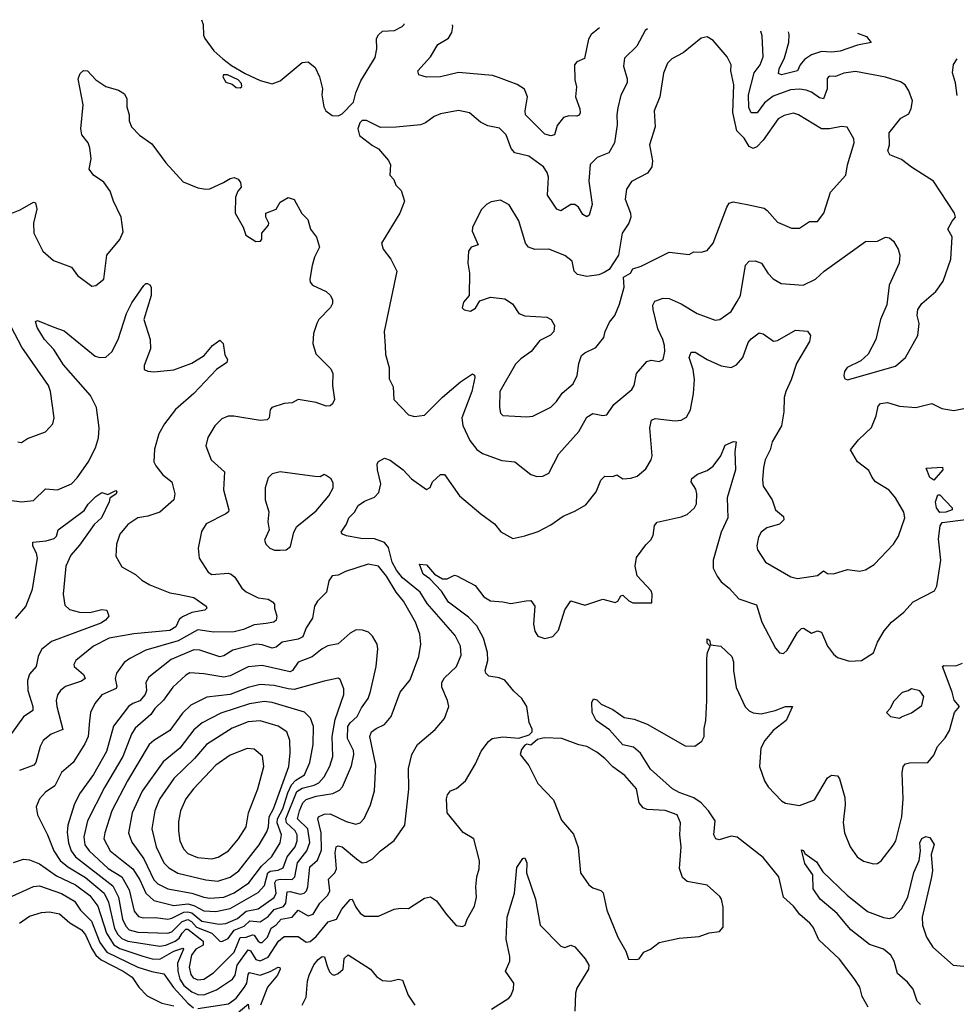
# Model space of a CAD drawing. Extents: x 2056909 to 2160450, y 827444 to 1016825.
# Tile 446 of 501: x 2102086 to 2106758, y 1011430 to 1016339. Entities that reach past the tile are written whole.
import ezdxf

# ---------------------------------------------------------------- set-up
doc = ezdxf.new("R2010")
doc.units = 0

msp = doc.modelspace()

# ---------------------------------------------------------------- linework, layer by layer
at = {"layer": '0CON10XD'}
for points in [[(2102993, 1016339.5), (2103000.8, 1016315), (2103002.7, 1016262.7), (2103008.8, 1016245), (2103053.9, 1016183.9), (2103100, 1016145), (2103141.8, 1016111.8), (2103211.2, 1016071.2), (2103286.2, 1016036.2), (2103345, 1016020), (2103385, 1016034.2), (2103495, 1016126.7), (2103525, 1016130), (2103560.5, 1016100.5), (2103581.2, 1016055), (2103596, 1015995), (2103593.8, 1015965), (2103603.3, 1015905), (2103612.5, 1015885), (2103645, 1015862.5), (2103675, 1015860), (2103695, 1015870), (2103751.7, 1015928.3), (2103763.3, 1015975), (2103788, 1016035), (2103858.7, 1016151.3), (2103866.6, 1016193.4), (2103865.6, 1016245), (2103875, 1016264), (2103895, 1016282.9), (2103955, 1016285.7), (2103993.3, 1016305), (2104004, 1016316), (2104004.5, 1016318.6)], [(2105216.7, 1016293.5), (2105205, 1016285.6), (2105165, 1016207.1), (2105103, 1016147), (2105097.4, 1016107.4), (2105116.2, 1016045), (2105116.4, 1016025), (2105085, 1015963.3), (2105070.2, 1015899.8), (2105063.8, 1015865), (2105066.2, 1015815), (2105053.1, 1015725), (2105023.9, 1015676.1), (2104966.9, 1015653.1), (2104931.8, 1015618.2), (2104925.3, 1015535), (2104941.8, 1015418.2), (2104927.1, 1015365), (2104915, 1015356), (2104895, 1015368), (2104873.3, 1015405), (2104855, 1015417.8), (2104835, 1015418.6), (2104785, 1015385.7), (2104765, 1015394.3), (2104718.8, 1015465), (2104723.1, 1015555), (2104717.2, 1015577.2), (2104699.2, 1015605), (2104625, 1015658.2), (2104555, 1015675.7), (2104537.3, 1015697.3), (2104512.2, 1015765), (2104478.9, 1015798.9), (2104420.7, 1015810.7), (2104385, 1015829.2), (2104330, 1015875), (2104275, 1015886.9), (2104185, 1015870.8), (2104153, 1015857), (2104110, 1015825), (2104085, 1015815.8), (2103963, 1015803), (2103885, 1015802.5), (2103815, 1015837.5), (2103795, 1015837.5), (2103782.5, 1015825), (2103773.3, 1015795), (2103781.7, 1015761.7), (2103845, 1015712.5), (2103876.4, 1015696.4), (2103925, 1015637.5), (2103935.9, 1015615.9), (2103932.5, 1015565), (2103952.5, 1015542.5), (2103962.9, 1015515), (2103988, 1015488), (2104005.7, 1015435), (2103982, 1015375), (2103890, 1015225), (2103898.8, 1015195), (2103937.5, 1015145), (2103967.5, 1015085), (2103903.1, 1014785), (2103908.7, 1014711.3), (2103910, 1014670), (2103929.4, 1014605), (2103928.3, 1014548.3), (2103949.4, 1014509.4), (2103952, 1014445), (2104025, 1014370), (2104055, 1014360.8), (2104105, 1014367.5), (2104195, 1014456.7), (2104285, 1014534.4), (2104345, 1014573.3), (2104355, 1014567.5), (2104355.8, 1014555.8), (2104340.9, 1014485), (2104290.6, 1014355), (2104295.9, 1014315.9), (2104331.9, 1014241.9), (2104366.9, 1014196.9), (2104395, 1014175.7), (2104491.2, 1014141.2), (2104555, 1014134.4), (2104635, 1014072.5), (2104665, 1014061.4), (2104695, 1014062.9), (2104725, 1014078.8), (2104775.6, 1014175), (2104874.1, 1014285.9), (2104915, 1014356.9), (2104945, 1014376.7), (2104995, 1014366), (2105015, 1014368.8), (2105049.5, 1014420.5), (2105140, 1014495), (2105150.9, 1014515), (2105163.1, 1014575), (2105214.1, 1014635.9), (2105235, 1014642), (2105275, 1014636), (2105296.2, 1014645), (2105304.4, 1014685), (2105301.5, 1014715), (2105294.5, 1014745), (2105268.1, 1014798.1), (2105245.5, 1014895), (2105244.7, 1014915.3), (2105254.7, 1014935.3), (2105295, 1014951.1), (2105325, 1014950), (2105385, 1014922.3), (2105465, 1014874.5), (2105555, 1014841.8), (2105578.8, 1014845), (2105635, 1014884.3), (2105665, 1014934), (2105680.5, 1014965), (2105705.7, 1015115), (2105725, 1015135.6), (2105755, 1015137.8), (2105785.4, 1015125.4), (2105817.1, 1015075), (2105845, 1015048.1), (2105883.4, 1015023.4), (2105993.5, 1015016.5), (2106055, 1015045.7), (2106099.2, 1015085), (2106305, 1015233.3), (2106365, 1015235.5), (2106405, 1015254.5), (2106425, 1015251.9), (2106445, 1015236), (2106467.1, 1015195), (2106475.6, 1015165), (2106472.9, 1015125), (2106422.7, 1015015), (2106411.7, 1014918.3), (2106378.8, 1014845), (2106355.7, 1014745), (2106318.7, 1014671.3), (2106281.7, 1014638.3), (2106213.3, 1014605), (2106200, 1014585), (2106196.7, 1014565), (2106200.7, 1014550.7), (2106215, 1014543.8), (2106455, 1014611.4), (2106504, 1014655), (2106566, 1014765), (2106572.5, 1014825), (2106561.9, 1014865), (2106565.7, 1014895), (2106586.4, 1014923.6), (2106655, 1014984.2), (2106692.9, 1015035), (2106730, 1015145), (2106737.1, 1015257.1), (2106716.2, 1015295), (2106736.2, 1015335), (2106753.3, 1015355), (2106748.8, 1015375), (2106644, 1015534), (2106534.2, 1015604.2), (2106485, 1015643.1), (2106426.4, 1015666.4), (2106415.6, 1015685), (2106423.8, 1015716.2), (2106422.7, 1015775), (2106481.1, 1015848.9), (2106520.3, 1015869.7), (2106532.7, 1015897.3), (2106538.6, 1015935), (2106520.6, 1015985), (2106502, 1016015), (2106479.7, 1016029.7), (2106405, 1016053.3), (2106255, 1016081.1), (2106197, 1016073), (2106155, 1016056.7), (2106122.7, 1016057.3), (2106112.9, 1016047.1), (2106112.8, 1015995), (2106095, 1015945.6), (2106075, 1015949.7), (2106035, 1015977.7), (2106008.6, 1015988.6), (2105975, 1015993.5), (2105930.8, 1015989.2), (2105845, 1015958.1), (2105800.7, 1015925), (2105765, 1015875.5), (2105734.7, 1015874.7), (2105722, 1015902), (2105720.5, 1015965), (2105749.8, 1016075), (2105779.2, 1016115), (2105794.1, 1016155), (2105788.5, 1016258.5), (2105782.8, 1016281.8)], [(2104978.8, 1016298.4), (2104935.6, 1016265), (2104923.1, 1016243.1), (2104903.2, 1016146.8), (2104865, 1016128.6), (2104853.1, 1016115), (2104855, 1016040), (2104863.3, 1016005), (2104857.5, 1015955), (2104879.2, 1015895), (2104882, 1015875), (2104877.1, 1015862.9), (2104865, 1015858), (2104825, 1015860), (2104798.6, 1015851.4), (2104767.6, 1015812.4), (2104753.3, 1015765), (2104735, 1015760), (2104705, 1015768.6), (2104609.6, 1015865), (2104607.3, 1015885), (2104618.7, 1015955), (2104603.1, 1015993.1), (2104567.1, 1016017.1), (2104475, 1016051.5), (2104445, 1016061.5), (2104275, 1016076.4), (2104185, 1016053.8), (2104115, 1016053.5), (2104076.7, 1016065), (2104072.5, 1016085), (2104135.6, 1016155), (2104170.8, 1016215), (2104225, 1016248.1), (2104241.8, 1016275), (2104246.1, 1016305), (2104244.8, 1016313.6)], [(2106265.5, 1016271.8), (2106308.9, 1016255), (2106333.8, 1016225), (2106265, 1016211.8), (2106178.1, 1016181.9), (2106135, 1016177), (2106085, 1016181.3), (2106035, 1016164.3), (2105999.8, 1016140.2), (2105978.5, 1016115), (2105965.3, 1016084.7), (2105885, 1016064.2), (2105871.3, 1016071.3), (2105873.8, 1016093.8), (2105900.2, 1016149.8), (2105921.9, 1016225), (2105923.8, 1016265), (2105920.8, 1016278.9)], [(2104615, 1014359.5), (2104645, 1014363.3), (2104735, 1014408.1), (2104763.1, 1014435), (2104792.4, 1014477.6), (2104846.6, 1014523.4), (2104866.9, 1014565), (2104874.4, 1014625.6), (2104888.8, 1014665), (2104905, 1014678.8), (2104960, 1014705), (2104998.8, 1014755), (2105006.2, 1014785), (2105028.6, 1014831.4), (2105054, 1014865), (2105078.3, 1014921.7), (2105101.4, 1015005), (2105097.5, 1015055), (2105132.5, 1015075), (2105145, 1015096.7), (2105185, 1015110), (2105325, 1015179.6), (2105425, 1015169.1), (2105448.5, 1015181.5), (2105485, 1015180.6), (2105515, 1015189.1), (2105545.4, 1015224.6), (2105612.9, 1015405), (2105625, 1015424.4), (2105645, 1015431.2), (2105715, 1015417.5), (2105799.2, 1015399.2), (2105815, 1015388.6), (2105865, 1015329.4), (2105935, 1015300.6), (2105975, 1015300), (2106025, 1015333.8), (2106065, 1015332.9), (2106096.9, 1015375), (2106129.8, 1015480.2), (2106206, 1015565), (2106214.4, 1015615), (2106248.1, 1015725), (2106247.1, 1015745), (2106214, 1015804), (2106185, 1015806.9), (2106125, 1015794.6), (2106085, 1015795.5), (2105970.8, 1015865), (2105945, 1015872.9), (2105898.8, 1015861.2), (2105869.4, 1015845), (2105795, 1015739.1), (2105762.2, 1015705), (2105745, 1015698), (2105725, 1015707.7), (2105698.8, 1015748.8), (2105662.2, 1015785), (2105643.3, 1015876.7), (2105648.6, 1016015), (2105633.6, 1016085), (2105635.5, 1016115), (2105614.7, 1016154.7), (2105545, 1016236.2), (2105515, 1016253.3), (2105485, 1016248), (2105395, 1016174.3), (2105338, 1016145), (2105317.4, 1016122.6), (2105297.2, 1016072.8), (2105279.1, 1015955), (2105250, 1015885), (2105256.1, 1015805), (2105227.5, 1015715), (2105241.5, 1015635), (2105238.5, 1015605), (2105216.9, 1015575), (2105137.6, 1015532.4), (2105112.5, 1015495), (2105105.6, 1015445), (2105132.2, 1015375), (2105134.4, 1015355), (2105124.3, 1015325), (2105091.4, 1015275), (2105072.9, 1015165), (2105026, 1015094), (2105001.3, 1015078.7), (2104975, 1015068.1), (2104915, 1015059.5), (2104868.3, 1015068.3), (2104852, 1015085), (2104842, 1015135), (2104805, 1015164.3), (2104725, 1015195.5), (2104655, 1015194.4), (2104624.6, 1015204.6), (2104608.6, 1015225), (2104575, 1015336.7), (2104526.8, 1015416.8), (2104485, 1015438.8), (2104438.3, 1015431.7), (2104415, 1015418.8), (2104387.8, 1015392.2), (2104345, 1015302.5), (2104343.3, 1015285), (2104373.6, 1015216.4), (2104337.5, 1015205), (2104323.8, 1015185), (2104321.2, 1015125), (2104330, 1015075), (2104327.5, 1014965), (2104299.3, 1014930.7), (2104293.3, 1014903.3), (2104303, 1014893), (2104335, 1014886.7), (2104359.5, 1014900.5), (2104381.7, 1014938.3), (2104435, 1014956.2), (2104505, 1014948), (2104543.3, 1014923.3), (2104575, 1014874.2), (2104605, 1014862.9), (2104715.7, 1014855.7), (2104736.2, 1014845), (2104753.8, 1014815), (2104750, 1014785), (2104734.2, 1014765.8), (2104680.9, 1014739.1), (2104637.5, 1014685), (2104585, 1014648.9), (2104558.9, 1014621.1), (2104481.5, 1014485), (2104480, 1014405), (2104485, 1014377.5), (2104495, 1014366.7), (2104615, 1014359.5)], [(2106762, 1015962), (2106753.3, 1016025), (2106738.5, 1016075), (2106743.2, 1016116.8), (2106762.5, 1016145)], [(2102005, 1015357.8), (2102088.8, 1015391.2), (2102155, 1015430), (2102165, 1015426.7), (2102171.9, 1015395), (2102154.5, 1015325), (2102155.7, 1015275), (2102202, 1015185), (2102255, 1015138.8), (2102345, 1015106.2), (2102374.1, 1015064.1), (2102445, 1015011.2), (2102465, 1015014), (2102506, 1015045), (2102521.2, 1015165), (2102585, 1015243.3), (2102601.4, 1015281.4), (2102592.2, 1015355), (2102553.1, 1015435), (2102537.1, 1015485), (2102505, 1015530), (2102453.8, 1015565), (2102433.3, 1015595), (2102443.3, 1015645), (2102435, 1015700), (2102426.7, 1015725), (2102396.2, 1015765), (2102390.6, 1015795), (2102402.9, 1015915), (2102378, 1016045), (2102388.1, 1016071.9), (2102404.3, 1016085.7), (2102425, 1016083.8), (2102465, 1016040), (2102515.8, 1016005.8), (2102578, 1015988), (2102609.5, 1015969.5), (2102621.2, 1015945), (2102620.8, 1015905), (2102631.4, 1015865), (2102632, 1015835), (2102643.8, 1015805), (2102683.1, 1015763.1), (2102745, 1015720), (2102814.2, 1015625), (2102900.6, 1015530.6), (2102975, 1015500.8), (2103015, 1015494.3), (2103035, 1015495.8), (2103102.7, 1015527.3), (2103135, 1015547.5), (2103155, 1015552), (2103175, 1015543.8), (2103188.1, 1015528.1), (2103190, 1015505), (2103174.2, 1015485), (2103162.9, 1015455), (2103161.2, 1015375), (2103200, 1015305), (2103213.8, 1015265), (2103264.1, 1015234.1), (2103287.5, 1015235), (2103293.3, 1015245), (2103293.3, 1015275), (2103326.7, 1015315), (2103328.8, 1015325), (2103314, 1015355), (2103313.8, 1015375), (2103365.6, 1015394.4), (2103385, 1015430), (2103425, 1015453.3), (2103455, 1015442.5), (2103492.7, 1015372.7), (2103523.6, 1015343.6), (2103536.7, 1015295), (2103566.2, 1015255), (2103580.6, 1015205), (2103555.7, 1015155), (2103544.2, 1015114.2), (2103532.5, 1015045), (2103535, 1015030), (2103546.2, 1015016.2), (2103615, 1014984), (2103635, 1014966.7), (2103646, 1014945), (2103645.8, 1014925), (2103635.8, 1014905), (2103578.8, 1014845), (2103568.8, 1014825), (2103552, 1014775), (2103548, 1014725), (2103563, 1014673), (2103638.3, 1014598.3), (2103647.5, 1014575), (2103645.6, 1014515), (2103655.6, 1014445), (2103646.7, 1014423.3), (2103635, 1014414), (2103615, 1014412.2), (2103565, 1014431.5), (2103475, 1014446), (2103445, 1014429.1), (2103405, 1014426.2), (2103343.4, 1014406.6), (2103336, 1014395), (2103330, 1014355), (2103320, 1014345), (2103285, 1014340.5), (2103153.4, 1014363.4), (2103125, 1014363.3), (2103095, 1014348.6), (2103060, 1014315), (2103024.5, 1014255.5), (2103014.2, 1014214.2), (2103040.8, 1014145), (2103106.9, 1014085), (2103102.1, 1013995), (2103129.4, 1013895), (2103127.1, 1013885), (2103115, 1013875.7), (2103016.2, 1013825), (2102993, 1013787), (2102976.7, 1013705), (2102981.9, 1013655), (2103025.5, 1013585.5)], [(2103185, 1016000), (2103193.3, 1016006.7), (2103192, 1016022), (2103175, 1016040), (2103122.5, 1016065), (2103103.3, 1016065), (2103100, 1016055), (2103115, 1016027.5), (2103145, 1016017.5), (2103165, 1016001.2), (2103185, 1016000)], [(2102035, 1013943.9), (2102095, 1013935.5), (2102155, 1013941.4), (2102215, 1014000.6), (2102275, 1013994.5), (2102345, 1014024.6), (2102373.3, 1014055), (2102427.2, 1014132.8), (2102464.7, 1014205), (2102479.7, 1014255), (2102482.2, 1014305), (2102468.7, 1014405), (2102438.8, 1014465), (2102305, 1014618.5), (2102256.7, 1014695), (2102209.7, 1014745), (2102173.6, 1014805), (2102164, 1014835), (2102175, 1014840), (2102256.9, 1014806.9), (2102307.4, 1014787.4), (2102462.4, 1014662.4), (2102485.4, 1014655.4), (2102515, 1014657.3), (2102545, 1014682.9), (2102577.9, 1014745), (2102619.2, 1014875), (2102645, 1014927.5), (2102705, 1015013.8), (2102715, 1015023.8), (2102723.6, 1015023.6), (2102735, 1015017.5), (2102741.2, 1015005), (2102742.2, 1014965), (2102705.8, 1014845), (2102737.1, 1014745), (2102738.3, 1014698.3), (2102706.2, 1014615), (2102707.5, 1014595), (2102725, 1014586.7), (2102755, 1014584), (2102855, 1014594.3), (2102945, 1014626.7), (2103005.5, 1014664.5), (2103048, 1014715), (2103085, 1014741.2), (2103100.8, 1014725), (2103108.8, 1014668.8), (2103123.3, 1014645), (2103119.5, 1014630.5), (2103068, 1014595), (2102954.4, 1014475), (2102863.4, 1014396.6), (2102807.8, 1014325), (2102780, 1014275), (2102758.3, 1014198.3), (2102755.6, 1014135), (2102764.6, 1014114.6), (2102800.5, 1014070.5), (2102844, 1014035), (2102860, 1013975), (2102854.5, 1013945.5), (2102785, 1013883.6), (2102725, 1013863.8), (2102674.7, 1013855.3), (2102625, 1013821.9), (2102585, 1013774), (2102568.2, 1013725), (2102565.6, 1013665), (2102595, 1013610.8), (2102663.6, 1013573.6), (2102694.7, 1013544.7), (2102735, 1013521.5), (2102835, 1013482.3), (2102875.4, 1013474.6), (2102955, 1013457.7), (2103015.7, 1013415), (2103020, 1013405), (2103010, 1013395), (2102945, 1013384.2), (2102897.9, 1013362.1), (2102881.8, 1013348.2), (2102865, 1013312.6), (2102835, 1013293.4), (2102655, 1013277.7), (2102532.9, 1013255), (2102454.5, 1013215), (2102366.5, 1013145), (2102356.7, 1013125), (2102358.5, 1013115), (2102404.6, 1013075), (2102411.8, 1013055), (2102395, 1013041.2), (2102315, 1013014.5), (2102290, 1012995), (2102275, 1012973.8), (2102268.2, 1012945), (2102271.2, 1012915), (2102300.4, 1012799.6), (2102242.4, 1012777.6), (2102203.5, 1012745), (2102188.8, 1012715), (2102166.2, 1012635), (2102157.3, 1012622.8), (2102085, 1012595.9)], [(2102077.5, 1014235), (2102095, 1014232), (2102125, 1014252), (2102215, 1014283.8), (2102251.2, 1014325), (2102257.5, 1014355), (2102240, 1014485), (2102230, 1014515), (2102097, 1014707), (2102007.8, 1014875)], [(2103025.5, 1013585.5), (2103045, 1013573.5), (2103125, 1013579.1), (2103141.2, 1013575), (2103159.2, 1013559.2), (2103194.8, 1013504.8), (2103216.3, 1013486.3), (2103275, 1013456.2), (2103325, 1013449.6), (2103347.4, 1013437.4), (2103357.5, 1013425), (2103356.5, 1013405), (2103367.8, 1013365), (2103365.4, 1013344.6), (2103353.8, 1013336.2), (2103315, 1013328.6), (2103255, 1013322.8), (2103201.5, 1013298.5), (2103155, 1013287.2), (2103055, 1013285.9), (2102975, 1013296.5), (2102876.9, 1013243.1), (2102715, 1013195.8), (2102635.8, 1013155), (2102607.8, 1013135), (2102569.3, 1013080.7), (2102562.5, 1013055), (2102570, 1013015), (2102566.5, 1013005), (2102495, 1012972.7), (2102460.1, 1012929.9), (2102439.6, 1012885), (2102433.7, 1012843.7), (2102426.7, 1012765), (2102411.3, 1012728.7), (2102353.5, 1012635), (2102294.3, 1012585.7), (2102261.2, 1012518.8), (2102215, 1012488.6), (2102184.2, 1012455), (2102168.1, 1012415), (2102174.3, 1012375), (2102224.8, 1012274.7), (2102256.1, 1012195), (2102287.5, 1012147.5), (2102325.3, 1012115.3), (2102415, 1012062.4), (2102506.6, 1011985), (2102528.5, 1011938.5), (2102558.8, 1011808.8), (2102575, 1011778.9), (2102595, 1011757.5), (2102625.1, 1011745.1), (2102785, 1011719.2), (2102815, 1011724.9), (2102862.2, 1011745), (2102880.8, 1011759.2), (2102896.1, 1011783.9), (2102915, 1011804.2), (2102925, 1011804.1), (2103000.6, 1011745), (2103001.1, 1011725), (2102965, 1011705.1), (2102942.9, 1011675), (2102931.9, 1011615), (2102939, 1011579), (2102951.5, 1011561.5), (2102975, 1011551.6), (2103005, 1011556), (2103053.3, 1011586.7), (2103155, 1011689.5), (2103185, 1011762.9), (2103215, 1011764.6), (2103246.7, 1011776.7), (2103255, 1011774.7), (2103275, 1011744.7), (2103285, 1011737.6), (2103295, 1011738.9), (2103322.3, 1011765), (2103339.8, 1011810.2), (2103365, 1011825.6), (2103390.4, 1011855), (2103445, 1011864.8), (2103475, 1011899.6), (2103525, 1011870.6), (2103549.9, 1011880.1), (2103583.8, 1011935), (2103622.2, 1011975), (2103632.4, 1011995), (2103626.7, 1012053.3), (2103658.2, 1012085), (2103665.8, 1012105), (2103659.7, 1012185), (2103665, 1012215.6), (2103675, 1012220.5), (2103695, 1012215.4), (2103765.7, 1012155.7), (2103795, 1012135.5), (2103815, 1012138.5), (2103845.3, 1012154.7), (2103885.7, 1012195), (2103953.3, 1012246.7), (2104007.4, 1012322.6), (2104026.9, 1012503.1), (2104025.5, 1012605), (2104041.9, 1012675), (2104070.6, 1012725), (2104159.1, 1012800.9), (2104204.5, 1012855.5), (2104225.7, 1012915), (2104220.5, 1012945), (2104191.9, 1013011.9), (2104191.5, 1013035), (2104205, 1013057.5), (2104265.5, 1013115), (2104288.6, 1013171.4), (2104285.4, 1013215), (2104258.8, 1013268.8), (2104119.2, 1013429.2), (2104083.4, 1013485), (2103996, 1013556), (2103965.6, 1013594.4), (2103943.8, 1013635), (2103925, 1013707.7), (2103905, 1013732.2), (2103855, 1013750.4), (2103786.9, 1013753.1), (2103715.4, 1013765.4), (2103695.8, 1013775), (2103689.4, 1013785), (2103716.3, 1013823.7), (2103726.9, 1013855), (2103756.1, 1013883.9), (2103775, 1013917.3), (2103805, 1013938.7), (2103855, 1013957.9), (2103878, 1013982), (2103888, 1014025), (2103870, 1014095), (2103869.2, 1014125), (2103875, 1014136), (2103905, 1014154), (2103933.4, 1014143.4), (2103998, 1014095), (2104040.9, 1014050.9), (2104115, 1013996.7), (2104133.9, 1014006.1), (2104145.8, 1014035), (2104185, 1014071.2), (2104205, 1014072), (2104279.4, 1013965), (2104386, 1013875), (2104455, 1013825.8), (2104485.5, 1013785.5), (2104545, 1013752.5), (2104605, 1013765.6), (2104672.2, 1013787.8), (2104735, 1013820.8), (2104796.2, 1013863.8), (2104855, 1013888.1), (2104910.3, 1013919.7), (2104960.8, 1013985), (2104985, 1014043.8), (2105005, 1014064.2), (2105045, 1014061.4), (2105065, 1014070), (2105095, 1014050.5), (2105135, 1014053.5), (2105166.2, 1014063.8), (2105209.4, 1014100.6), (2105235.4, 1014144.6), (2105240, 1014165), (2105228.5, 1014305), (2105237.8, 1014342.2), (2105255, 1014350.5), (2105355, 1014338.5), (2105385, 1014342.9), (2105412.5, 1014357.5), (2105432.2, 1014395), (2105447.5, 1014475), (2105452.6, 1014545), (2105444.8, 1014594.8), (2105424.6, 1014655), (2105435, 1014681.2), (2105455, 1014682.5), (2105515, 1014644.4), (2105585, 1014614), (2105635, 1014605.8), (2105661.1, 1014618.9), (2105692.9, 1014655), (2105720, 1014730), (2105735, 1014748.9), (2105775, 1014777.5), (2105795, 1014773.3), (2105846.1, 1014736.1), (2105865, 1014740), (2105955, 1014791.9), (2106015, 1014785.6), (2106030, 1014765), (2106025.6, 1014735), (2105960.5, 1014625), (2105934.4, 1014544.4), (2105906.8, 1014485), (2105898.9, 1014455), (2105897.5, 1014385), (2105885.7, 1014315), (2105840, 1014235), (2105829.5, 1014195), (2105804.5, 1014145), (2105796.4, 1014106.4), (2105790.9, 1014045), (2105795, 1014013.3), (2105838.6, 1013945), (2105856, 1013895), (2105895, 1013862.5), (2105896.7, 1013845), (2105875, 1013824.2), (2105812.5, 1013805), (2105784.2, 1013785), (2105770.3, 1013759.7), (2105763.4, 1013716.6), (2105766.7, 1013696.7), (2105806, 1013635), (2105932, 1013562), (2105965, 1013552.9), (2106065, 1013567.8), (2106095, 1013591.4), (2106115, 1013578.6), (2106145, 1013575.7), (2106215, 1013598.1), (2106275, 1013590), (2106305, 1013596.2), (2106347.2, 1013622.8), (2106444, 1013725), (2106470, 1013765), (2106501.1, 1013855), (2106495.8, 1013884.2), (2106454, 1013955), (2106423, 1013993), (2106355.3, 1014035.3), (2106337.4, 1014057.4), (2106321.7, 1014091.7), (2106264.6, 1014134.6), (2106230, 1014195), (2106269.4, 1014245), (2106335, 1014305.8), (2106357.8, 1014365), (2106367.1, 1014412.9), (2106378.8, 1014425), (2106415, 1014430), (2106475, 1014412.1), (2106555, 1014405.7), (2106635, 1014426.2), (2106685, 1014400), (2106745, 1014391.1), (2106795, 1014400.6)], [(2102055, 1012137.5), (2102105, 1012153.5), (2102135, 1012150), (2102185, 1012130.7), (2102269.8, 1012069.8), (2102365, 1012026.3), (2102435, 1011972.4), (2102475, 1011918.9), (2102518.2, 1011785), (2102555, 1011725.8), (2102585, 1011708.1), (2102699.4, 1011669.4), (2102747.1, 1011657.1), (2102785, 1011655.2), (2102855, 1011695.4), (2102899.4, 1011709.4), (2102903.6, 1011705), (2102872.9, 1011635), (2102874.1, 1011595), (2102885.4, 1011555), (2102905, 1011523.4), (2102945, 1011491.6), (2102975, 1011478.1), (2103005, 1011477.5), (2103068.1, 1011501.9), (2103147.3, 1011555), (2103160.9, 1011575), (2103171.2, 1011625), (2103225, 1011701.9), (2103236.8, 1011696.8), (2103263.7, 1011653.7), (2103285, 1011646.7), (2103325, 1011664.8), (2103376.7, 1011745), (2103405, 1011767.4), (2103475, 1011768.5), (2103515, 1011739.1), (2103535, 1011743.8), (2103565, 1011768.7), (2103625, 1011841.2), (2103666, 1011854), (2103693.5, 1011905), (2103735, 1011952.5), (2103745, 1011953.8), (2103762.2, 1011915), (2103785, 1011884.3), (2103805, 1011870), (2103875, 1011868.8), (2103953.9, 1011903.9), (2103985, 1011910), (2104025, 1011907.5), (2104105, 1011960), (2104135, 1011966.2), (2104165, 1011946.7), (2104215, 1011877.5), (2104263.6, 1011823.6), (2104295, 1011817.5), (2104307.5, 1011825), (2104317.5, 1011855), (2104355, 1011920), (2104364, 1011965), (2104360.6, 1012015), (2104366, 1012065), (2104378, 1012105), (2104378.6, 1012145), (2104351.2, 1012255), (2104297.4, 1012287.4), (2104218.6, 1012385), (2104214, 1012455), (2104219.2, 1012475), (2104235, 1012494), (2104265, 1012506), (2104310, 1012545), (2104360.3, 1012629.7), (2104388.3, 1012691.7), (2104425, 1012740), (2104443.3, 1012755), (2104495, 1012764), (2104575, 1012757.5), (2104627, 1012773), (2104641.7, 1012788.3), (2104641.7, 1012801.7), (2104626.7, 1012835), (2104615.6, 1012915), (2104590.6, 1012955), (2104551.1, 1012991.1), (2104505, 1013046.4), (2104478, 1013058), (2104426, 1013066), (2104410.5, 1013080.5), (2104407.3, 1013095), (2104421.5, 1013145), (2104418.7, 1013185), (2104399.2, 1013255), (2104366.7, 1013316.7), (2104325, 1013360.8), (2104224, 1013435), (2104190, 1013490), (2104131.6, 1013551.6), (2104098.6, 1013575), (2104080, 1013625), (2104115, 1013621.2), (2104154.5, 1013574.5), (2104195, 1013552.2), (2104218.1, 1013551.9), (2104255, 1013570), (2104266.1, 1013566.1), (2104358, 1013518), (2104401.5, 1013461.5), (2104435, 1013441.5), (2104495, 1013437.5), (2104535, 1013427.8), (2104612.5, 1013442.5), (2104635, 1013444.2), (2104655.7, 1013415), (2104648.9, 1013325), (2104655, 1013290), (2104671.2, 1013265), (2104705, 1013254.4), (2104745, 1013264.2), (2104774.2, 1013295), (2104805, 1013396.7), (2104835, 1013442.5), (2104905, 1013420), (2104995, 1013450), (2105055.9, 1013434.1), (2105070, 1013440), (2105085, 1013466), (2105095, 1013470), (2105125, 1013441.2), (2105145, 1013431.2), (2105238.3, 1013431.7), (2105241.2, 1013475), (2105235, 1013492.5), (2105165.9, 1013565.9), (2105156.2, 1013615), (2105162.1, 1013657.9), (2105208.7, 1013721.3), (2105234.4, 1013745.6), (2105245, 1013767.5), (2105253, 1013817), (2105265, 1013833.8), (2105385, 1013860), (2105415, 1013873.1), (2105451.1, 1013905), (2105461.2, 1013925), (2105463.6, 1013975), (2105458.2, 1013998.2), (2105435.7, 1014035), (2105438.3, 1014051.7), (2105466.6, 1014073.4), (2105515, 1014091.1), (2105545, 1014113.3), (2105583.1, 1014165), (2105605, 1014218.8), (2105646.4, 1014236.4), (2105660, 1014235), (2105653.8, 1014185), (2105656.1, 1014095), (2105615.5, 1013955), (2105618.6, 1013855), (2105584.4, 1013785), (2105545.6, 1013645), (2105545.6, 1013605), (2105565, 1013564), (2105585, 1013535.8), (2105625, 1013504.3), (2105672.3, 1013452.3), (2105761.5, 1013421.5), (2105788.1, 1013335), (2105855.8, 1013205.8), (2105875, 1013182.5), (2105895, 1013180), (2105914.2, 1013195.8), (2105965, 1013284.2), (2105985, 1013304.2), (2105995, 1013306), (2106035, 1013280), (2106065, 1013292), (2106085, 1013286), (2106115.7, 1013215), (2106145, 1013176), (2106165, 1013160), (2106225, 1013140.8), (2106285.5, 1013144.5), (2106345, 1013183.3), (2106364, 1013235), (2106397.9, 1013292.1), (2106434, 1013335), (2106496.2, 1013385), (2106542.7, 1013437.3), (2106648.3, 1013491.7), (2106660.8, 1013515), (2106681.2, 1013645), (2106669.5, 1013750.5), (2106676.8, 1013815), (2106686.9, 1013833.1), (2106805, 1013847.4)], [(2106645, 1014043.8), (2106625, 1014056.7), (2106607.5, 1014102.5), (2106688.3, 1014108.3), (2106690, 1014095), (2106645, 1014043.8)], [(2103385, 1013693.8), (2103415, 1013696.7), (2103437, 1013713), (2103454, 1013785), (2103467.6, 1013812.4), (2103565, 1013890.8), (2103628, 1013965), (2103649.2, 1014005), (2103648.8, 1014028.8), (2103639.7, 1014049.7), (2103615, 1014067.5), (2103605, 1014072.5), (2103585, 1014060), (2103558.3, 1014061.7), (2103385, 1014084.4), (2103345.7, 1014074.3), (2103326, 1014055), (2103310, 1014005), (2103310.6, 1013945), (2103328.6, 1013885), (2103324.3, 1013835), (2103330, 1013795), (2103307.5, 1013745), (2103313.3, 1013725), (2103333.3, 1013705), (2103356.1, 1013693.9), (2103385, 1013693.8)], [(2102065, 1013352.9), (2102116.5, 1013413.5), (2102149.6, 1013499.6), (2102174.7, 1013655), (2102169.9, 1013679.9), (2102152.2, 1013715), (2102151.2, 1013735), (2102218.6, 1013741.4), (2102258.2, 1013751.8), (2102270, 1013765), (2102278.6, 1013795), (2102408.3, 1013891.7), (2102427, 1013923), (2102465, 1013962.5), (2102495, 1013982.5), (2102525, 1013972.5), (2102565, 1013992.5), (2102570, 1013985), (2102566.7, 1013975), (2102536.1, 1013953.9), (2102532.9, 1013935), (2102493.8, 1013855), (2102457.1, 1013822.9), (2102385, 1013720), (2102340.3, 1013669.7), (2102316.7, 1013615), (2102302.7, 1013475), (2102310.8, 1013420.8), (2102335, 1013398.1), (2102385, 1013385.5), (2102435, 1013383.5), (2102495, 1013399.4), (2102520, 1013395), (2102531.4, 1013365), (2102514.4, 1013345), (2102490.1, 1013329.9), (2102245, 1013238.9), (2102195, 1013198.5), (2102177.8, 1013165), (2102168.9, 1013115), (2102135, 1013075.7), (2102124.1, 1013045), (2102125.9, 1012995), (2102151.6, 1012915), (2102151.5, 1012895), (2102105, 1012863.1), (2102045, 1012781.1)], [(2106675, 1013882.5), (2106659.2, 1013905), (2106654.4, 1013935), (2106665, 1013970), (2106675, 1013970), (2106736.7, 1013905), (2106736.7, 1013895), (2106705, 1013883.5), (2106675, 1013882.5)], [(2103095, 1011743.1), (2103125, 1011758.4), (2103155, 1011799.3), (2103205, 1011819.9), (2103233.7, 1011846.3), (2103285, 1011842), (2103325, 1011868), (2103355, 1011901.9), (2103401.6, 1011918.4), (2103413.2, 1011935), (2103419.3, 1011990.7), (2103435, 1011992.9), (2103485, 1011978.7), (2103505, 1011984.1), (2103515.9, 1011995), (2103524, 1012016), (2103533.5, 1012115), (2103570.9, 1012149.1), (2103591.4, 1012198.6), (2103589.4, 1012285), (2103572.5, 1012355), (2103576.9, 1012365), (2103605, 1012378.8), (2103635, 1012380.3), (2103715, 1012341.8), (2103762.5, 1012327.5), (2103784.6, 1012335.4), (2103804, 1012356), (2103836, 1012424), (2103856.2, 1012495), (2103862.7, 1012622.7), (2103832.9, 1012765), (2103840.8, 1012789.2), (2103863.8, 1012805), (2103905, 1012824.4), (2103938.2, 1012865), (2103983, 1012987), (2104032.9, 1013047.1), (2104077.3, 1013165), (2104086.5, 1013225), (2104081.8, 1013275), (2104059.6, 1013335), (2104000.1, 1013440.1), (2103964.2, 1013484.2), (2103915.7, 1013565), (2103875, 1013614.6), (2103824.6, 1013625.4), (2103711.8, 1013588.2), (2103675, 1013569.2), (2103644.2, 1013565.8), (2103627.7, 1013542.3), (2103616, 1013485), (2103570.6, 1013439.4), (2103555.6, 1013415), (2103546.2, 1013355), (2103515, 1013307.8), (2103497.5, 1013262.5), (2103475, 1013250), (2103395, 1013235.3), (2103365, 1013211.5), (2103345, 1013205.9), (2103295, 1013223.2), (2103265, 1013225.3), (2103149.2, 1013195), (2103105, 1013168), (2103085, 1013163.1), (2102985, 1013196.3), (2102955, 1013197.1), (2102840.9, 1013149.1), (2102729.6, 1013060.4), (2102714.7, 1013035.3), (2102718.8, 1012995), (2102712.6, 1012975), (2102685, 1012943.3), (2102649.7, 1012930.3), (2102628.8, 1012915), (2102553.7, 1012816.3), (2102518.9, 1012691.1), (2102453.5, 1012576.5), (2102385, 1012479.4), (2102357.6, 1012425), (2102326.1, 1012323.9), (2102323, 1012287), (2102329, 1012235), (2102343.2, 1012195), (2102365, 1012164.8), (2102551.1, 1012021.1), (2102578.3, 1011965), (2102598.7, 1011855), (2102615, 1011819.2), (2102631.9, 1011801.9), (2102675, 1011789.9), (2102825, 1011784.5), (2102845, 1011792.2), (2102897.1, 1011842.9), (2102925, 1011853.4), (2102943.5, 1011843.5), (2102968.4, 1011815), (2103045, 1011784.8), (2103085, 1011745.3), (2103095, 1011743.1)], [(2103080.7, 1011829.3), (2103115, 1011833.5), (2103172, 1011858), (2103215, 1011893.8), (2103275, 1011906.8), (2103355, 1011962.2), (2103365.1, 1011984.9), (2103358, 1012035), (2103365, 1012048.8), (2103385, 1012053.8), (2103445, 1012052.6), (2103459.1, 1012065), (2103470.9, 1012135), (2103518.9, 1012195), (2103532.9, 1012237.1), (2103522.5, 1012305), (2103471.9, 1012355), (2103481, 1012395), (2103498.5, 1012435), (2103515, 1012451.3), (2103565, 1012468.1), (2103648.2, 1012481.8), (2103681.7, 1012498.3), (2103695.7, 1012514.3), (2103741, 1012619), (2103752.4, 1012675), (2103750.5, 1012695), (2103720.2, 1012755), (2103723.5, 1012815), (2103735, 1012833.5), (2103769.6, 1012865), (2103791.2, 1012908.8), (2103824.1, 1012955), (2103835, 1012990), (2103863.3, 1013115), (2103872.4, 1013202.4), (2103869.5, 1013225), (2103846.2, 1013266.2), (2103825.5, 1013285.5), (2103795.4, 1013295.4), (2103765, 1013296.5), (2103735, 1013280.6), (2103675, 1013226.9), (2103622.7, 1013217.3), (2103595, 1013202.7), (2103545, 1013162.1), (2103474.8, 1013135.2), (2103447.1, 1013095), (2103435, 1013088.6), (2103295, 1013118.8), (2103225, 1013112.3), (2103135, 1013068.6), (2103105, 1013061.2), (2103005, 1013078.4), (2102935, 1013082.7), (2102915, 1013071.5), (2102849.3, 1013010.7), (2102803.1, 1012946.9), (2102759.3, 1012905), (2102740.8, 1012875), (2102662.5, 1012807.5), (2102643.8, 1012776.2), (2102601.1, 1012665), (2102508.9, 1012511.1), (2102424.3, 1012345), (2102406.4, 1012265), (2102410.9, 1012225), (2102432.3, 1012195), (2102527.3, 1012107.3), (2102595.8, 1012065.8), (2102631.5, 1012001.5), (2102657.4, 1011895), (2102678.2, 1011868.2), (2102701.5, 1011861.5), (2102762.7, 1011862.7), (2102825, 1011854.8), (2102845, 1011858.8), (2102905, 1011889), (2102925, 1011891.6), (2102945.3, 1011885.3), (2102995, 1011843.9), (2103080.7, 1011829.3)], [(2106318.6, 1011415), (2106288.2, 1011468.2), (2106276.5, 1011515), (2106248.6, 1011558.6), (2106175.3, 1011655.3), (2106071.8, 1011751.8), (2106042.9, 1011815), (2106027.1, 1011835), (2105977.3, 1011877.3), (2105945, 1011920), (2105895, 1011964), (2105872.5, 1012065), (2105795, 1012161.2), (2105665, 1012263.3), (2105635, 1012268.8), (2105575, 1012250.6), (2105558.8, 1012255), (2105548.6, 1012275), (2105555.3, 1012345.3), (2105522.2, 1012395), (2105485, 1012434.6), (2105449.1, 1012459.1), (2105375, 1012486.6), (2105342.2, 1012505), (2105232.9, 1012602.9), (2105182.2, 1012682.2), (2105147.3, 1012712.7), (2105094.4, 1012724.4), (2105028.5, 1012798.5), (2104961.2, 1012845), (2104942, 1012885), (2104940, 1012935), (2104947.5, 1012952.5), (2104965, 1012948.8), (2104987.1, 1012927.1), (2105045, 1012900.8), (2105100.9, 1012860.9), (2105151.7, 1012851.7), (2105215, 1012826.5), (2105405, 1012719.2), (2105453.6, 1012716.4), (2105488.3, 1012741.7), (2105500.8, 1012765), (2105499.4, 1012805), (2105508.1, 1012845), (2105513.1, 1012945), (2105514, 1013155), (2105516.9, 1013185), (2105530, 1013215), (2105515, 1013230), (2105515, 1013252.5), (2105526, 1013245), (2105531.7, 1013221.7), (2105582.5, 1013215), (2105638, 1013165), (2105647.1, 1013137.1), (2105647.1, 1013095), (2105659.8, 1013010.2), (2105705, 1012913.1), (2105725, 1012892.9), (2105745, 1012882.9), (2105785, 1012878.5), (2105855, 1012894.2), (2105905, 1012915.4), (2105940, 1012915), (2105908.8, 1012845), (2105844.8, 1012795.2), (2105802.5, 1012745), (2105783.1, 1012706.9), (2105775.5, 1012615), (2105800.6, 1012545), (2105820, 1012515), (2105885, 1012444.5), (2105905, 1012433.5), (2105975, 1012420.5), (2106049.8, 1012450.2), (2106115, 1012559.2), (2106135, 1012572.5), (2106165, 1012570), (2106174.4, 1012554.4), (2106200.9, 1012460.9), (2106203.8, 1012425), (2106193.6, 1012336.4), (2106200.6, 1012285), (2106228, 1012215), (2106264, 1012165), (2106295, 1012142.9), (2106345, 1012130), (2106365, 1012131.4), (2106382.5, 1012145), (2106444.2, 1012225), (2106455.7, 1012245), (2106486.5, 1012365), (2106493.1, 1012455), (2106487.5, 1012585), (2106492.2, 1012615), (2106505, 1012628.9), (2106525, 1012634.6), (2106615, 1012635.6), (2106645, 1012672.2), (2106663.1, 1012715), (2106701.8, 1012758.2), (2106724.1, 1012795), (2106748.9, 1012885), (2106773.1, 1012915), (2106746.7, 1012946.7), (2106737.1, 1012987.1), (2106688.1, 1013115), (2106695, 1013120), (2106755, 1013117.7), (2106789.1, 1013130.9)], [(2103065, 1011893.5), (2103135, 1011907.5), (2103275, 1011987.3), (2103307.3, 1012022.7), (2103324.3, 1012085.7), (2103335.7, 1012094.3), (2103375, 1012098.3), (2103400.3, 1012109.7), (2103420.2, 1012165), (2103459.3, 1012215), (2103469.8, 1012245), (2103470, 1012275), (2103459.8, 1012295), (2103416, 1012335), (2103413.8, 1012355), (2103468.9, 1012491.1), (2103495, 1012508.5), (2103555, 1012522.9), (2103578.8, 1012535), (2103605.3, 1012565), (2103632.9, 1012617.1), (2103648.1, 1012665), (2103644.4, 1012765), (2103659.7, 1012850.3), (2103702.9, 1012975), (2103703, 1013003), (2103685, 1013050), (2103675, 1013056), (2103605, 1013040.7), (2103455, 1013000.5), (2103425, 1013002.2), (2103355, 1013020.2), (2103285, 1013024.3), (2103225, 1013010.5), (2103135, 1012975.2), (2103018.8, 1012961.2), (2102938.9, 1012921.1), (2102898.7, 1012881.3), (2102835, 1012794.6), (2102755, 1012746.2), (2102731.8, 1012725), (2102623.3, 1012545), (2102546.3, 1012395), (2102510.4, 1012285), (2102506.2, 1012255), (2102537.5, 1012195), (2102595, 1012149.2), (2102650.5, 1012105), (2102685, 1012050.4), (2102715, 1011983.9), (2102755, 1011947.2), (2102855, 1011923.5), (2102925, 1011930.6), (2102955, 1011922.3), (2103005, 1011895.8), (2103065, 1011893.5)], [(2106475, 1012856.7), (2106485, 1012863.3), (2106535, 1012883.8), (2106585, 1012920), (2106595.8, 1012965), (2106575, 1012993.8), (2106535, 1013003.3), (2106517.7, 1012992.3), (2106487.5, 1012985), (2106445, 1012940), (2106427.5, 1012905), (2106410, 1012885), (2106430, 1012865), (2106475, 1012856.7)], [(2103035, 1011959.4), (2103105, 1011964.8), (2103155, 1011985.2), (2103228.1, 1012035), (2103291.3, 1012118.7), (2103343.3, 1012166.7), (2103384.8, 1012235), (2103392.1, 1012275), (2103370.7, 1012335), (2103371.3, 1012355), (2103398.5, 1012405), (2103423.2, 1012485), (2103442.2, 1012525), (2103462.7, 1012547.3), (2103506.7, 1012575), (2103533.6, 1012635), (2103549.8, 1012725), (2103551.2, 1012815), (2103536.8, 1012856.8), (2103506.2, 1012886.2), (2103345, 1012934.8), (2103305, 1012940.4), (2103232.3, 1012927.7), (2103088.8, 1012881.2), (2102996.9, 1012833.1), (2102955, 1012798.9), (2102885, 1012706.5), (2102801.3, 1012638.7), (2102696.8, 1012493.2), (2102646.3, 1012385), (2102629.5, 1012285), (2102645, 1012238.5), (2102704.6, 1012154.6), (2102755, 1012051.1), (2102775, 1012031.2), (2102825, 1012006.5), (2102944.3, 1011984.3), (2103005, 1011964), (2103035, 1011959.4)], [(2103075, 1012044.3), (2103136.5, 1012063.5), (2103179.1, 1012095), (2103280.6, 1012225), (2103319.2, 1012290.8), (2103327.3, 1012315), (2103330.8, 1012365), (2103351.7, 1012405), (2103428.4, 1012615), (2103435.8, 1012684.2), (2103434, 1012745), (2103418.5, 1012788.5), (2103375, 1012816.9), (2103285, 1012843.5), (2103225, 1012838.9), (2103145, 1012807.4), (2103018.2, 1012725), (2102957.2, 1012655), (2102855, 1012556.7), (2102782.5, 1012452.5), (2102759.4, 1012395), (2102745.9, 1012305), (2102765.9, 1012215), (2102805, 1012134.6), (2102830.1, 1012110.1), (2102875, 1012084.2), (2103015, 1012050.8), (2103075, 1012044.3)], [(2105165, 1011653.8), (2105175, 1011657.5), (2105199.5, 1011690.5), (2105232.5, 1011705), (2105275, 1011737.5), (2105375, 1011760), (2105475, 1011768), (2105525, 1011785.8), (2105577.3, 1011792.7), (2105594, 1011815), (2105594.3, 1011914.3), (2105586, 1011955), (2105578.3, 1011968.3), (2105515, 1012024.3), (2105415, 1012043.1), (2105392.1, 1012062.1), (2105377.5, 1012107.5), (2105384.7, 1012215), (2105378.5, 1012275), (2105382.5, 1012335), (2105365, 1012374.3), (2105305, 1012396.7), (2105215, 1012401.8), (2105195, 1012409.5), (2105175.5, 1012435), (2105162.2, 1012505), (2105105, 1012570.6), (2105043.7, 1012613.7), (2105005, 1012655.6), (2104965, 1012686.7), (2104915, 1012715.6), (2104875, 1012724.4), (2104790, 1012755), (2104701.7, 1012758.3), (2104669.3, 1012750.7), (2104635, 1012722.5), (2104615, 1012727.5), (2104605, 1012722.5), (2104589.3, 1012700.7), (2104582.5, 1012675), (2104625, 1012620), (2104670.9, 1012530.9), (2104748.9, 1012448.9), (2104788.1, 1012348.1), (2104848.3, 1012278.3), (2104872.1, 1012212.1), (2104882.9, 1012085), (2104925, 1012026), (2104945, 1012010.8), (2104985, 1011997.8), (2104996.6, 1011986.6), (2105015, 1011898.8), (2105068.9, 1011765), (2105110, 1011695), (2105123.3, 1011655), (2105165, 1011653.8)], [(2103045, 1012154.7), (2103076.7, 1012163.3), (2103127.3, 1012195), (2103177.7, 1012255), (2103215, 1012314.2), (2103226.9, 1012385), (2103274.6, 1012505), (2103304.5, 1012615), (2103296.6, 1012666.6), (2103255, 1012702.9), (2103220, 1012705), (2103135, 1012672.1), (2103065, 1012622.3), (2102952.7, 1012505), (2102915.4, 1012455), (2102888.5, 1012395), (2102878.8, 1012341.2), (2102878.7, 1012295), (2102884.6, 1012245), (2102903.8, 1012205), (2102925, 1012181.5), (2102972.4, 1012162.4), (2103045, 1012154.7)], [(2106579.8, 1011429.8), (2106562.5, 1011445), (2106542.1, 1011505), (2106515, 1011540.5), (2106464.2, 1011584.2), (2106447.7, 1011645), (2106430.9, 1011675), (2106394.3, 1011704.3), (2106325, 1011727.5), (2106232.1, 1011802.1), (2106194.4, 1011844.4), (2106163.1, 1011883.1), (2106078.9, 1011955), (2106044.4, 1012005), (2106041.4, 1012075), (2106002.3, 1012132.3), (2105985, 1012200), (2105995, 1012197.5), (2106002.5, 1012182.5), (2106060.9, 1012140.9), (2106091.3, 1012091.3), (2106213.5, 1011973.5), (2106315, 1011892.7), (2106395, 1011862.5), (2106425, 1011857.8), (2106445.9, 1011864.1), (2106483.9, 1011906.1), (2106515.3, 1011965), (2106545, 1012086.7), (2106572.2, 1012147.8), (2106578.5, 1012195), (2106575.8, 1012235), (2106585, 1012256), (2106605, 1012266.7), (2106625, 1012262.5), (2106646.9, 1012226.9), (2106632.6, 1012177.4), (2106638.2, 1012095), (2106632, 1012058), (2106588, 1011865), (2106589.6, 1011825), (2106608.9, 1011765), (2106640.6, 1011715), (2106742.2, 1011625), (2106795, 1011620)], [(2104438.8, 1011405), (2104525, 1011460), (2104535, 1011472.5), (2104549.2, 1011505), (2104550.6, 1011535), (2104508.9, 1011595), (2104531.5, 1011645), (2104531.1, 1011668.9), (2104512.9, 1011755), (2104517.9, 1011865), (2104554.6, 1011985), (2104565, 1012112.5), (2104595, 1012157.5), (2104605, 1012160), (2104616, 1012135), (2104613.9, 1012086.1), (2104658.2, 1011955), (2104681.9, 1011825), (2104785, 1011720), (2104805, 1011713.3), (2104835.5, 1011725.5), (2104855, 1011716), (2104907.1, 1011657.1), (2104924.6, 1011625), (2104923.6, 1011605), (2104865, 1011510), (2104858.8, 1011485), (2104854.4, 1011395)], [(2102029.6, 1011960.4), (2102155, 1012017.2), (2102185, 1012021.2), (2102295, 1011982.3), (2102358.8, 1011945), (2102389.3, 1011899.3), (2102443.8, 1011843.8), (2102485, 1011738.6), (2102520.7, 1011690.7), (2102675, 1011615.5), (2102745, 1011593.5), (2102805, 1011582.7), (2102853.3, 1011513.3), (2102925, 1011435.6), (2102952.9, 1011412.9)], [(2102085, 1011834.5), (2102135, 1011868.9), (2102195, 1011887.9), (2102235, 1011890.9), (2102285, 1011881.1), (2102336.7, 1011836.7), (2102395, 1011801.6), (2102415, 1011776.6), (2102445, 1011706.4), (2102465.5, 1011675.5), (2102491.9, 1011651.9), (2102602.9, 1011595), (2102647.2, 1011565), (2102680.9, 1011515), (2102721.7, 1011471.7), (2102795, 1011436.2), (2102855, 1011422.5)], [(2103494.4, 1011425.6), (2103514.7, 1011465), (2103521, 1011545), (2103529.1, 1011575), (2103553, 1011627), (2103575, 1011653.8), (2103595, 1011668.5), (2103606.2, 1011666.2), (2103619.4, 1011619.4), (2103631.3, 1011591.3), (2103645, 1011577.8), (2103655, 1011575.6), (2103675, 1011583.5), (2103699.3, 1011605), (2103705, 1011659.2), (2103725, 1011677.5), (2103835.4, 1011605.4), (2103865, 1011569.2), (2103895, 1011548.8), (2103935, 1011545.8), (2103975.7, 1011555.7), (2103995, 1011550), (2104022.9, 1011475), (2104056.2, 1011425)], [(2102975, 1011409.7), (2103127.3, 1011432.7), (2103165, 1011461.2), (2103207.3, 1011515), (2103218.5, 1011535), (2103225, 1011578.6), (2103231.7, 1011588.3), (2103285, 1011575.8), (2103336.1, 1011593.9), (2103375, 1011615.5), (2103384, 1011614), (2103385.4, 1011605), (2103371.2, 1011575), (2103321.2, 1011515), (2103287.5, 1011425)], [(2103178.3, 1011391.7), (2103225, 1011430.5), (2103229.3, 1011405)]]:
    msp.add_lwpolyline(points, dxfattribs=at)

doc.saveas('drawing.dxf')
